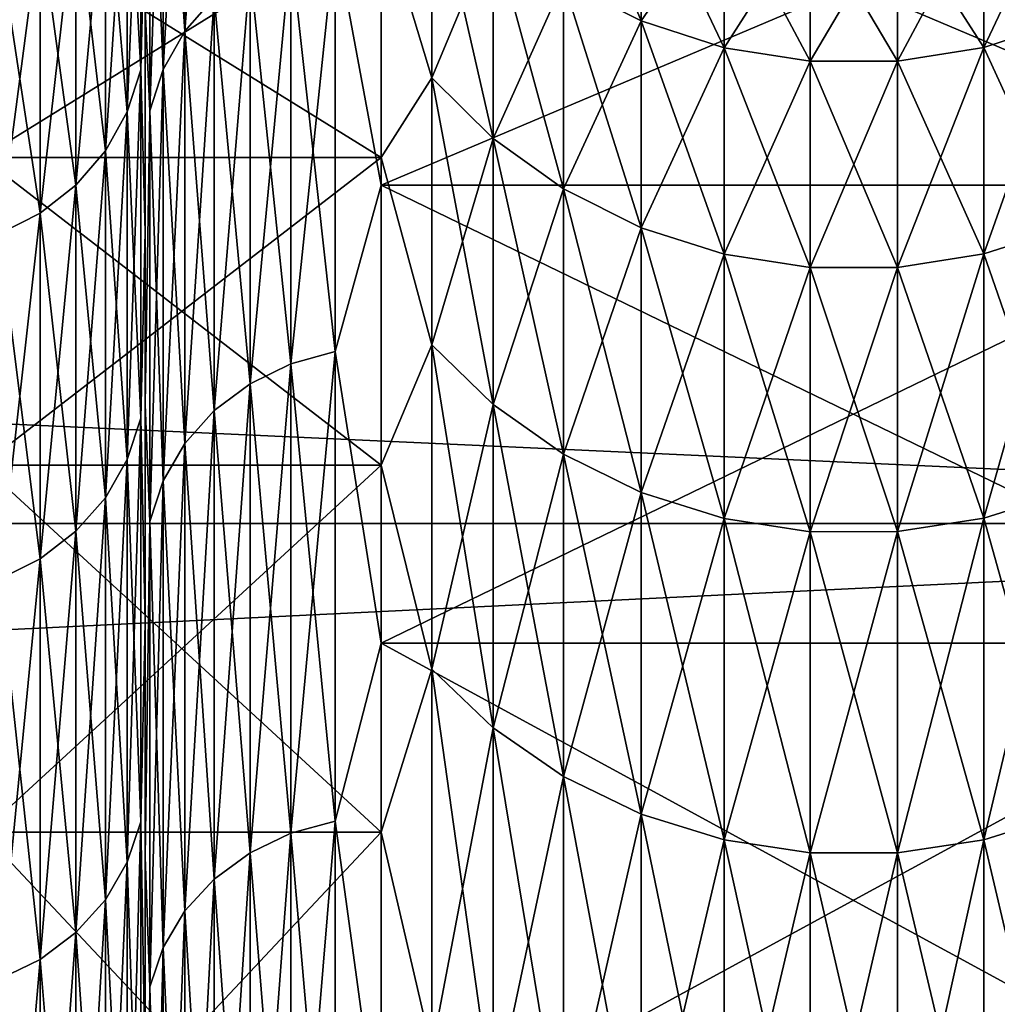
# Model space of a CAD drawing. Header units: metres. Extents: x -17 to 65, y -30 to 30.
# Tile 399 of 413: x 62.2 to 63.5, y 22.4 to 23.7. Entities that reach past the tile are written whole.
import ezdxf

# ---------------------------------------------------------------- set-up
doc = ezdxf.new("R2010")
doc.units = ezdxf.units.M
doc.layers.add('solid_508461', color=7, linetype='CONTINUOUS')

msp = doc.modelspace()

# ---------------------------------------------------------------- linework, layer by layer
at = {"layer": 'solid_508461'}
for points in [[(62.487743, 24.157906, -7.556009), (62.450428, 24.11445, -7.542417), (62.450428, 23.662338, -8.859375)], [(62.487743, 23.704979, -8.87534), (62.487743, 24.157906, -7.556009), (62.450428, 23.662338, -8.859375)], [(62.450428, 24.11445, 7.542417), (62.450428, 23.662338, 8.859375), (62.422722, 24.064877, 7.526912)], [(62.450428, 24.11445, -7.542417), (62.422722, 24.064877, -7.526912), (62.422722, 23.613693, -8.841162)], [(62.450428, 23.662338, -8.859375), (62.450428, 24.11445, -7.542417), (62.422722, 23.613693, -8.841162)], [(62.487743, 23.704979, 8.87534), (62.450428, 23.662338, 8.859375), (62.450428, 24.11445, 7.542417)], [(62.422722, 24.064877, 7.526912), (62.422722, 23.613693, 8.841162), (62.405697, 24.011093, 7.510089)], [(62.422722, 24.064877, -7.526912), (62.405697, 24.011093, -7.510089), (62.405697, 23.560919, -8.821403)], [(62.422722, 23.613693, -8.841162), (62.422722, 24.064877, -7.526912), (62.405697, 23.560919, -8.821403)], [(62.450428, 23.662338, 8.859375), (62.422722, 23.613693, 8.841162), (62.422722, 24.064877, 7.526912)], [(62.405697, 24.011093, 7.510089), (62.405697, 23.560919, 8.821403), (62.400002, 23.690485, 8.292824)], [(62.405697, 23.560919, -8.821403), (62.405697, 24.011093, -7.510089), (62.400002, 23.690485, -8.292824)], [(62.422722, 23.613693, 8.841162), (62.405697, 23.560919, 8.821403), (62.405697, 24.011093, 7.510089)], [(44, 23.995178, 18.006428), (44, 23.036413, 19.217794), (65, 23.995136, 18.006485)], [(44, 23.995178, -18.006428), (65, 23.995136, -18.006485), (65, 23.036469, -19.217722)], [(44, 23.036413, -19.217794), (44, 23.995178, -18.006428), (65, 23.036469, -19.217722)], [(44, 23.036413, 19.217794), (65, 23.036469, 19.217722), (65, 23.995136, 18.006485)], [(62.394234, 23.98439, 6.073672), (62.394234, 23.613386, 7.385696), (62.37714, 23.929781, 6.059844)], [(62.394234, 23.98439, -6.073672), (62.37714, 23.929781, -6.059844), (62.37714, 23.559622, -7.36888)], [(62.394234, 23.613386, -7.385696), (62.394234, 23.98439, -6.073672), (62.37714, 23.559622, -7.36888)], [(62.394234, 23.613386, -7.385696), (62.400002, 23.83007, -6.867873), (62.394234, 23.98439, -6.073672)], [(62.394234, 23.98439, 6.073672), (62.400002, 23.83007, 6.867873), (62.394234, 23.613386, 7.385696)], [(62.641472, 23.781986, -8.904173), (62.700001, 23.466539, -9.72016), (62.700001, 23.974636, -8.389089)], [(62.641472, 23.781986, 8.904173), (62.700001, 23.974636, 8.389089), (62.700001, 23.466539, 9.72016)], [(62.700001, 23.974636, 8.389089), (63.900002, 23.974636, 8.389089), (63.900002, 23.466539, 9.72016)], [(62.700001, 23.466539, 9.72016), (62.700001, 23.974636, 8.389089), (63.900002, 23.466539, 9.72016)], [(62.700001, 23.466539, -9.72016), (63.900002, 23.466539, -9.72016), (63.900002, 23.974636, -8.389089)], [(62.700001, 23.974636, -8.389089), (62.700001, 23.466539, -9.72016), (63.900002, 23.974636, -8.389089)], [(62.37714, 23.929781, 6.059844), (62.37714, 23.559622, 7.36888), (62.349377, 23.879461, 6.047101)], [(62.37714, 23.929781, -6.059844), (62.349377, 23.879461, -6.047101), (62.349377, 23.510078, -7.353384)], [(62.37714, 23.559622, -7.36888), (62.37714, 23.929781, -6.059844), (62.349377, 23.510078, -7.353384)], [(62.394234, 23.613386, 7.385696), (62.37714, 23.559622, 7.36888), (62.37714, 23.929781, 6.059844)], [(63.03027, 23.675306, -4.022596), (62.931656, 23.725288, -4.031088), (62.931656, 23.913988, -2.694459)], [(63.03027, 23.863609, -2.688783), (63.03027, 23.675306, -4.022596), (62.931656, 23.913988, -2.694459)], [(62.349377, 23.879461, 6.047101), (62.349377, 23.510078, 7.353384), (62.312008, 23.835365, 6.035934)], [(62.349377, 23.879461, -6.047101), (62.312008, 23.835365, -6.035934), (62.312008, 23.466665, -7.339806)], [(62.349377, 23.510078, -7.353384), (62.349377, 23.879461, -6.047101), (62.312008, 23.466665, -7.339806)], [(62.37714, 23.559622, 7.36888), (62.349377, 23.510078, 7.353384), (62.349377, 23.879461, 6.047101)], [(62.764393, 23.602871, 5.387201), (62.764393, 23.867802, 4.055303), (62.700001, 23.816002, 4.825772)], [(62.764393, 23.867802, -4.055303), (62.764393, 23.602871, -5.387201), (62.700001, 23.816002, -4.825772)], [(62.842281, 23.525927, -5.369639), (62.764393, 23.602871, -5.387201), (62.764393, 23.867802, -4.055303)], [(62.842281, 23.789993, -4.042083), (62.842281, 23.525927, -5.369639), (62.764393, 23.867802, -4.055303)], [(62.842281, 23.789993, 4.042083), (62.764393, 23.867802, 4.055303), (62.764393, 23.602871, 5.387201)], [(63.03027, 23.675306, 4.022596), (63.03027, 23.863609, 2.688783), (62.931656, 23.725288, 4.031088)], [(63.135658, 23.641306, -4.016819), (63.03027, 23.675306, -4.022596), (63.03027, 23.863609, -2.688783)], [(63.135658, 23.829338, -2.684922), (63.135658, 23.641306, -4.016819), (63.03027, 23.863609, -2.688783)], [(63.135658, 23.829338, 2.684922), (63.03027, 23.863609, 2.688783), (63.03027, 23.675306, 4.022596)], [(63.570854, 23.864079, -2.688836), (63.570854, 23.675772, -4.022676), (63.46553, 23.829624, -2.684954)], [(63.570854, 23.864079, 2.688836), (63.46553, 23.829624, 2.684954), (63.46553, 23.64159, 4.016868)], [(63.570854, 23.675772, 4.022676), (63.570854, 23.864079, 2.688836), (63.46553, 23.64159, 4.016868)], [(62.312008, 23.835365, 6.035934), (62.312008, 23.466665, 7.339806), (62.266476, 23.799192, 6.026774)], [(62.312008, 23.835365, -6.035934), (62.266476, 23.799192, -6.026774), (62.266476, 23.431051, -7.328667)], [(62.312008, 23.466665, -7.339806), (62.312008, 23.835365, -6.035934), (62.266476, 23.431051, -7.328667)], [(62.349377, 23.510078, 7.353384), (62.312008, 23.466665, 7.339806), (62.312008, 23.835365, 6.035934)], [(62.394234, 23.613386, -7.385696), (62.400002, 23.40732, -8.193731), (62.400002, 23.83007, -6.867873)], [(62.394234, 23.613386, 7.385696), (62.400002, 23.83007, 6.867873), (62.400002, 23.40732, 8.193731)], [(62.400002, 23.40732, 8.193731), (62.400002, 23.83007, 6.867873), (62.400002, 23.690485, 8.292824)], [(62.400002, 23.83007, -6.867873), (62.400002, 23.40732, -8.193731), (62.400002, 23.690485, -8.292824)], [(63.135658, 23.641306, 4.016819), (63.135658, 23.829338, 2.684922), (63.03027, 23.675306, 4.022596)], [(63.245167, 23.624138, -4.013902), (63.135658, 23.641306, -4.016819), (63.135658, 23.829338, -2.684922)], [(63.245167, 23.812035, -2.682972), (63.245167, 23.624138, -4.013902), (63.135658, 23.829338, -2.684922)], [(63.245167, 23.812035, 2.682972), (63.135658, 23.829338, 2.684922), (63.135658, 23.641306, 4.016819)], [(63.46553, 23.829624, -2.684954), (63.46553, 23.64159, -4.016868), (63.356049, 23.81213, -2.682983)], [(63.46553, 23.829624, 2.684954), (63.356049, 23.81213, 2.682983), (63.356049, 23.624233, 4.013918)], [(63.46553, 23.64159, 4.016868), (63.46553, 23.829624, 2.684954), (63.356049, 23.624233, 4.013918)], [(63.570854, 23.675772, -4.022676), (63.46553, 23.64159, -4.016868), (63.46553, 23.829624, -2.684954)], [(62.700001, 23.501709, -6.17735), (62.192822, 23.501709, -6.17735), (62.192822, 23.816002, -4.825772)], [(62.700001, 23.501709, -6.17735), (62.192822, 23.816002, -4.825772), (62.700001, 23.816002, -4.825772)], [(62.700001, 23.816002, 4.825772), (62.192822, 23.816002, 4.825772), (62.192822, 23.501709, 6.17735)], [(62.700001, 23.816002, 4.825772), (62.192822, 23.501709, 6.17735), (62.700001, 23.501709, 6.17735)], [(62.764393, 23.602871, 5.387201), (62.700001, 23.816002, 4.825772), (62.700001, 23.501709, 6.17735)], [(62.764393, 23.602871, -5.387201), (62.700001, 23.501709, -6.17735), (62.700001, 23.816002, -4.825772)], [(63.245167, 23.624138, 4.013902), (63.245167, 23.812035, 2.682972), (63.135658, 23.641306, 4.016819)], [(63.356049, 23.81213, -2.682983), (63.356049, 23.624233, -4.013918), (63.245167, 23.812035, -2.682972)], [(63.356049, 23.81213, 2.682983), (63.245167, 23.812035, 2.682972), (63.245167, 23.624138, 4.013902)], [(63.356049, 23.624233, 4.013918), (63.356049, 23.81213, 2.682983), (63.245167, 23.624138, 4.013902)], [(63.356049, 23.624233, -4.013918), (63.245167, 23.624138, -4.013902), (63.245167, 23.812035, -2.682972)], [(63.46553, 23.64159, -4.016868), (63.356049, 23.624233, -4.013918), (63.356049, 23.81213, -2.682983)], [(62.266476, 23.799192, 6.026774), (62.266476, 23.431051, 7.328667), (62.214535, 23.772335, 6.019973)], [(62.266476, 23.799192, -6.026774), (62.214535, 23.772335, -6.019973), (62.214535, 23.40461, -7.320396)], [(62.266476, 23.431051, -7.328667), (62.266476, 23.799192, -6.026774), (62.214535, 23.40461, -7.320396)], [(62.312008, 23.466665, 7.339806), (62.266476, 23.431051, 7.328667), (62.266476, 23.799192, 6.026774)], [(62.842281, 23.525927, 5.369639), (62.842281, 23.789993, 4.042083), (62.764393, 23.602871, 5.387201)], [(62.931656, 23.461939, -5.355034), (62.842281, 23.525927, -5.369639), (62.842281, 23.789993, -4.042083)], [(62.931656, 23.725288, -4.031088), (62.931656, 23.461939, -5.355034), (62.842281, 23.789993, -4.042083)], [(62.931656, 23.725288, 4.031088), (62.842281, 23.789993, 4.042083), (62.842281, 23.525927, 5.369639)], [(62.641472, 23.781986, 8.904173), (62.641472, 23.255363, 10.200748), (62.58514, 23.765978, 8.898179)], [(62.641472, 23.781986, -8.904173), (62.58514, 23.765978, -8.898179), (62.58514, 23.23971, -10.193882)], [(62.641472, 23.255363, -10.200748), (62.641472, 23.781986, -8.904173), (62.58514, 23.23971, -10.193882)], [(62.641472, 23.255363, -10.200748), (62.700001, 23.466539, -9.72016), (62.641472, 23.781986, -8.904173)], [(62.641472, 23.781986, 8.904173), (62.700001, 23.466539, 9.72016), (62.641472, 23.255363, 10.200748)], [(62.266476, 23.431051, 7.328667), (62.214535, 23.40461, 7.320396), (62.214535, 23.772335, 6.019973)], [(62.58514, 23.765978, 8.898179), (62.58514, 23.23971, 10.193882), (62.53323, 23.739975, 8.888443)], [(62.58514, 23.765978, -8.898179), (62.53323, 23.739975, -8.888443), (62.53323, 23.214281, -10.182728)], [(62.58514, 23.23971, -10.193882), (62.58514, 23.765978, -8.898179), (62.53323, 23.214281, -10.182728)], [(62.641472, 23.255363, 10.200748), (62.58514, 23.23971, 10.193882), (62.58514, 23.765978, 8.898179)], [(62.53323, 23.739975, 8.888443), (62.53323, 23.214281, 10.182728), (62.487743, 23.704979, 8.87534)], [(62.53323, 23.739975, -8.888443), (62.487743, 23.704979, -8.87534), (62.487743, 23.180061, -10.167717)], [(62.53323, 23.214281, -10.182728), (62.53323, 23.739975, -8.888443), (62.487743, 23.180061, -10.167717)], [(62.58514, 23.23971, 10.193882), (62.53323, 23.214281, 10.182728), (62.53323, 23.739975, 8.888443)], [(62.931656, 23.461939, 5.355034), (62.931656, 23.725288, 4.031088), (62.842281, 23.525927, 5.369639)], [(63.03027, 23.412512, -5.343753), (62.931656, 23.461939, -5.355034), (62.931656, 23.725288, -4.031088)], [(63.03027, 23.675306, -4.022596), (63.03027, 23.412512, -5.343753), (62.931656, 23.725288, -4.031088)], [(63.03027, 23.675306, 4.022596), (62.931656, 23.725288, 4.031088), (62.931656, 23.461939, 5.355034)], [(62.487743, 23.704979, 8.87534), (62.487743, 23.180061, 10.167717), (62.450428, 23.662338, 8.859375)], [(62.487743, 23.704979, -8.87534), (62.450428, 23.662338, -8.859375), (62.450428, 23.138365, -10.149427)], [(62.487743, 23.180061, -10.167717), (62.487743, 23.704979, -8.87534), (62.450428, 23.138365, -10.149427)], [(62.53323, 23.214281, 10.182728), (62.487743, 23.180061, 10.167717), (62.487743, 23.704979, 8.87534)], [(60.785549, 23.676394, 0.658398), (60.796391, 23.694099, 0.329241), (63.25, 21.230944, 0.351431)], [(60.796391, 23.694099, -0.329246), (60.785549, 23.676394, -0.658404), (63.25, 21.230944, -0.351431)], [(60.796391, 23.694099, 0.329241), (60.799999, 23.699999, -0.000003), (63.25, 21.245224, 0.176121)], [(60.799999, 23.699999, -0.000003), (60.796391, 23.694099, -0.329246), (63.25, 21.25)], [(60.796391, 23.694099, 0.329241), (63.25, 21.245224, 0.176121), (63.25, 21.230944, 0.351431)], [(60.796391, 23.694099, -0.329246), (63.25, 21.245224, -0.176121), (63.25, 21.25)], [(60.796391, 23.694099, -0.329246), (63.25, 21.230944, -0.351431), (63.25, 21.245224, -0.176121)], [(60.799999, 23.699999, -0.000003), (63.25, 21.25), (63.25, 21.245224, 0.176121)], [(62.400002, 23.40732, 8.193731), (62.400002, 23.690485, 8.292824), (62.400002, 23.188036, 9.608583)], [(62.405697, 23.560919, 8.821403), (62.400002, 23.188036, 9.608583), (62.400002, 23.690485, 8.292824)], [(62.400002, 23.40732, -8.193731), (62.400002, 23.188036, -9.608583), (62.400002, 23.690485, -8.292824)], [(62.405697, 23.560919, -8.821403), (62.400002, 23.690485, -8.292824), (62.400002, 23.188036, -9.608583)], [(60.767433, 23.646793, 0.987955), (60.785549, 23.676394, 0.658398), (63.25, 21.207212, 0.525629)], [(60.785549, 23.676394, -0.658404), (60.767433, 23.646793, -0.98796), (63.25, 21.207212, -0.525629)], [(60.785549, 23.676394, 0.658398), (63.25, 21.230944, 0.351431), (63.25, 21.207212, 0.525629)], [(60.785549, 23.676394, -0.658404), (63.25, 21.207212, -0.525629), (63.25, 21.230944, -0.351431)], [(63.03027, 23.412512, 5.343753), (63.03027, 23.675306, 4.022596), (62.931656, 23.461939, 5.355034)], [(63.135658, 23.378889, -5.336079), (63.03027, 23.412512, -5.343753), (63.03027, 23.675306, -4.022596)], [(63.135658, 23.641306, -4.016819), (63.135658, 23.378889, -5.336079), (63.03027, 23.675306, -4.022596)], [(63.135658, 23.641306, 4.016819), (63.03027, 23.675306, 4.022596), (63.03027, 23.412512, 5.343753)], [(63.570854, 23.675772, -4.022676), (63.570854, 23.412971, -5.343858), (63.46553, 23.64159, -4.016868)], [(63.570854, 23.675772, 4.022676), (63.46553, 23.64159, 4.016868), (63.46553, 23.379169, 5.336143)], [(63.570854, 23.412971, 5.343858), (63.570854, 23.675772, 4.022676), (63.46553, 23.379169, 5.336143)], [(62.450428, 23.662338, 8.859375), (62.450428, 23.138365, 10.149427), (62.422722, 23.613693, 8.841162)], [(62.450428, 23.662338, -8.859375), (62.422722, 23.613693, -8.841162), (62.422722, 23.090797, -10.128563)], [(62.450428, 23.138365, -10.149427), (62.450428, 23.662338, -8.859375), (62.422722, 23.090797, -10.128563)], [(62.487743, 23.180061, 10.167717), (62.450428, 23.138365, 10.149427), (62.450428, 23.662338, 8.859375)], [(60.741951, 23.60519, 1.317948), (60.767433, 23.646793, 0.987955), (63.25, 21.174034, 0.698572)], [(60.767433, 23.646793, -0.98796), (60.741951, 23.605188, -1.317952), (63.25, 21.174034, -0.698572)], [(60.767433, 23.646793, 0.987955), (63.25, 21.207212, 0.525629), (63.25, 21.174034, 0.698572)], [(60.767433, 23.646793, -0.98796), (63.25, 21.174034, -0.698572), (63.25, 21.207212, -0.525629)], [(63.135658, 23.378889, 5.336079), (63.135658, 23.641306, 4.016819), (63.03027, 23.412512, 5.343753)], [(63.245167, 23.361912, -5.332204), (63.135658, 23.378889, -5.336079), (63.135658, 23.641306, -4.016819)], [(63.245167, 23.624138, -4.013902), (63.245167, 23.361912, -5.332204), (63.135658, 23.641306, -4.016819)], [(63.245167, 23.624138, 4.013902), (63.135658, 23.641306, 4.016819), (63.135658, 23.378889, 5.336079)], [(63.46553, 23.64159, -4.016868), (63.46553, 23.379169, -5.336143), (63.356049, 23.624233, -4.013918)], [(63.46553, 23.64159, 4.016868), (63.356049, 23.624233, 4.013918), (63.356049, 23.362005, 5.332225)], [(63.46553, 23.379169, 5.336143), (63.46553, 23.64159, 4.016868), (63.356049, 23.362005, 5.332225)], [(63.570854, 23.412971, -5.343858), (63.46553, 23.379169, -5.336143), (63.46553, 23.64159, -4.016868)], [(63.245167, 23.361912, 5.332204), (63.245167, 23.624138, 4.013902), (63.135658, 23.378889, 5.336079)], [(63.356049, 23.624233, -4.013918), (63.356049, 23.362005, -5.332225), (63.245167, 23.624138, -4.013902)], [(63.356049, 23.624233, 4.013918), (63.245167, 23.624138, 4.013902), (63.245167, 23.361912, 5.332204)], [(63.356049, 23.362005, 5.332225), (63.356049, 23.624233, 4.013918), (63.245167, 23.361912, 5.332204)], [(63.356049, 23.362005, -5.332225), (63.245167, 23.361912, -5.332204), (63.245167, 23.624138, -4.013902)], [(63.46553, 23.379169, -5.336143), (63.356049, 23.362005, -5.332225), (63.356049, 23.624233, -4.013918)], [(60.709026, 23.551418, 1.648377), (60.741951, 23.60519, 1.317948), (63.25, 21.131508, 0.869576)], [(60.741951, 23.605188, -1.317952), (60.709026, 23.551418, -1.648381), (63.25, 21.131508, -0.869576)], [(60.741951, 23.60519, 1.317948), (63.25, 21.174034, 0.698572), (63.25, 21.131508, 0.869576)], [(60.741951, 23.605188, -1.317952), (63.25, 21.131508, -0.869576), (63.25, 21.174034, -0.698572)], [(62.394234, 23.613386, 7.385696), (62.394234, 23.170668, 8.675289), (62.37714, 23.559622, 7.36888)], [(62.394234, 23.613386, -7.385696), (62.37714, 23.559622, -7.36888), (62.37714, 23.117912, -8.655538)], [(62.394234, 23.170668, -8.675289), (62.394234, 23.613386, -7.385696), (62.37714, 23.117912, -8.655538)], [(62.394234, 23.170668, -8.675289), (62.400002, 23.40732, -8.193731), (62.394234, 23.613386, -7.385696)], [(62.394234, 23.613386, 7.385696), (62.400002, 23.40732, 8.193731), (62.394234, 23.170668, 8.675289)], [(62.422722, 23.613693, 8.841162), (62.422722, 23.090797, 10.128563), (62.405697, 23.560919, 8.821403)], [(62.422722, 23.613693, -8.841162), (62.405697, 23.560919, -8.821403), (62.405697, 23.03919, -10.105926)], [(62.422722, 23.090797, -10.128563), (62.422722, 23.613693, -8.841162), (62.405697, 23.03919, -10.105926)], [(62.450428, 23.138365, 10.149427), (62.422722, 23.090797, 10.128563), (62.422722, 23.613693, 8.841162)], [(62.764393, 23.263676, 6.70215), (62.764393, 23.602871, 5.387201), (62.700001, 23.501709, 6.17735)], [(62.764393, 23.602871, -5.387201), (62.764393, 23.263676, -6.70215), (62.700001, 23.501709, -6.17735)], [(62.842281, 23.187838, -6.680301), (62.764393, 23.263676, -6.70215), (62.764393, 23.602871, -5.387201)], [(62.842281, 23.525927, -5.369639), (62.842281, 23.187838, -6.680301), (62.764393, 23.602871, -5.387201)], [(62.842281, 23.525927, 5.369639), (62.764393, 23.602871, 5.387201), (62.764393, 23.263676, 6.70215)], [(62.37714, 23.559622, 7.36888), (62.37714, 23.117912, 8.655538), (62.349377, 23.510078, 7.353384)], [(62.37714, 23.559622, -7.36888), (62.349377, 23.510078, -7.353384), (62.349377, 23.069298, -8.637336)], [(62.37714, 23.117912, -8.655538), (62.37714, 23.559622, -7.36888), (62.349377, 23.069298, -8.637336)], [(62.394234, 23.170668, 8.675289), (62.37714, 23.117912, 8.655538), (62.37714, 23.559622, 7.36888)], [(62.405697, 23.560919, 8.821403), (62.405697, 23.03919, 10.105926), (62.400002, 23.188036, 9.608583)], [(62.405697, 23.03919, -10.105926), (62.405697, 23.560919, -8.821403), (62.400002, 23.188036, -9.608583)], [(62.422722, 23.090797, 10.128563), (62.405697, 23.03919, 10.105926), (62.405697, 23.560919, 8.821403)], [(60.668571, 23.48531, 1.979127), (60.709026, 23.551418, 1.648377), (63.25, 21.079836, 1.037841)], [(60.709026, 23.551418, -1.648381), (60.668571, 23.48531, -1.97913), (63.25, 21.079836, -1.037841)], [(60.709026, 23.551418, 1.648377), (63.25, 21.131508, 0.869576), (63.25, 21.079836, 1.037841)], [(60.709026, 23.551418, -1.648381), (63.25, 21.079836, -1.037841), (63.25, 21.131508, -0.869576)], [(62.842281, 23.187838, 6.680301), (62.842281, 23.525927, 5.369639), (62.764393, 23.263676, 6.70215)], [(62.931656, 23.124769, -6.662131), (62.842281, 23.187838, -6.680301), (62.842281, 23.525927, -5.369639)], [(62.931656, 23.461939, -5.355034), (62.931656, 23.124769, -6.662131), (62.842281, 23.525927, -5.369639)], [(62.931656, 23.461939, 5.355034), (62.842281, 23.525927, 5.369639), (62.842281, 23.187838, 6.680301)], [(62.349377, 23.510078, 7.353384), (62.349377, 23.069298, 8.637336), (62.312008, 23.466665, 7.339806)], [(62.349377, 23.510078, -7.353384), (62.312008, 23.466665, -7.339806), (62.312008, 23.026697, -8.621387)], [(62.349377, 23.069298, -8.637336), (62.349377, 23.510078, -7.353384), (62.312008, 23.026697, -8.621387)], [(62.37714, 23.117912, 8.655538), (62.349377, 23.069298, 8.637336), (62.349377, 23.510078, 7.353384)], [(62.700001, 23.110624, -7.509261), (62.192822, 23.110624, -7.509261), (62.192822, 23.501709, -6.17735)], [(62.700001, 23.110624, -7.509261), (62.192822, 23.501709, -6.17735), (62.700001, 23.501709, -6.17735)], [(62.700001, 23.501709, 6.17735), (62.192822, 23.501709, 6.17735), (62.192822, 23.110624, 7.509261)], [(62.700001, 23.501709, 6.17735), (62.192822, 23.110624, 7.509261), (62.700001, 23.110624, 7.509261)], [(62.764393, 23.263676, 6.70215), (62.700001, 23.501709, 6.17735), (62.700001, 23.110624, 7.509261)], [(62.764393, 23.263676, -6.70215), (62.700001, 23.110624, -7.509261), (62.700001, 23.501709, -6.17735)], [(60.620342, 23.406551, 2.310751), (60.668571, 23.48531, 1.979127), (63.25, 21.019207, 1.202867)], [(60.668571, 23.48531, -1.97913), (60.620342, 23.406551, -2.310752), (63.25, 21.019207, -1.202867)], [(60.668571, 23.48531, 1.979127), (63.25, 21.079836, 1.037841), (63.25, 21.019207, 1.202867)], [(60.668571, 23.48531, -1.97913), (63.25, 21.019207, -1.202867), (63.25, 21.079836, -1.037841)], [(62.312008, 23.466665, 7.339806), (62.312008, 23.026697, 8.621387), (62.266476, 23.431051, 7.328667)], [(62.312008, 23.466665, -7.339806), (62.266476, 23.431051, -7.328667), (62.266476, 22.991753, -8.608302)], [(62.312008, 23.026697, -8.621387), (62.312008, 23.466665, -7.339806), (62.266476, 22.991753, -8.608302)], [(62.349377, 23.069298, 8.637336), (62.312008, 23.026697, 8.621387), (62.312008, 23.466665, 7.339806)], [(62.641472, 23.255363, -10.200748), (62.700001, 22.884609, -11.020647), (62.700001, 23.466539, -9.72016)], [(62.641472, 23.255363, 10.200748), (62.700001, 23.466539, 9.72016), (62.700001, 22.884609, 11.020647)], [(62.700001, 23.466539, 9.72016), (63.900002, 23.466539, 9.72016), (63.900002, 22.884609, 11.020647)], [(62.700001, 22.884609, 11.020647), (62.700001, 23.466539, 9.72016), (63.900002, 22.884609, 11.020647)], [(62.700001, 22.884609, -11.020647), (63.900002, 22.884609, -11.020647), (63.900002, 23.466539, -9.72016)], [(62.700001, 23.466539, -9.72016), (62.700001, 22.884609, -11.020647), (63.900002, 23.466539, -9.72016)], [(62.931656, 23.124769, 6.662131), (62.931656, 23.461939, 5.355034), (62.842281, 23.187838, 6.680301)], [(63.03027, 23.076054, -6.648097), (62.931656, 23.124769, -6.662131), (62.931656, 23.461939, -5.355034)], [(63.03027, 23.412512, -5.343753), (63.03027, 23.076054, -6.648097), (62.931656, 23.461939, -5.355034)], [(63.03027, 23.412512, 5.343753), (62.931656, 23.461939, 5.355034), (62.931656, 23.124769, 6.662131)], [(62.266476, 23.431051, 7.328667), (62.266476, 22.991753, 8.608302), (62.214535, 23.40461, 7.320396)], [(62.266476, 23.431051, -7.328667), (62.214535, 23.40461, -7.320396), (62.214535, 22.965807, -8.598588)], [(62.266476, 22.991753, -8.608302), (62.266476, 23.431051, -7.328667), (62.214535, 22.965807, -8.598588)], [(62.312008, 23.026697, 8.621387), (62.266476, 22.991753, 8.608302), (62.266476, 23.431051, 7.328667)], [(60.564186, 23.314899, 2.643054), (60.620342, 23.406551, 2.310751), (63.25, 20.949678, 1.364513)], [(60.620342, 23.406551, -2.310752), (60.564186, 23.314899, -2.643054), (63.25, 20.949678, -1.364513)], [(60.620342, 23.406551, 2.310751), (63.25, 21.019207, 1.202867), (63.25, 20.949678, 1.364513)], [(60.620342, 23.406551, -2.310752), (63.25, 20.949678, -1.364513), (63.25, 21.019207, -1.202867)], [(62.266476, 22.991753, 8.608302), (62.214535, 22.965807, 8.598588), (62.214535, 23.40461, 7.320396)], [(62.394234, 23.170668, -8.675289), (62.400002, 22.910868, -9.493792), (62.400002, 23.40732, -8.193731)], [(62.394234, 23.170668, 8.675289), (62.400002, 23.40732, 8.193731), (62.400002, 22.910868, 9.493792)], [(62.400002, 22.910868, 9.493792), (62.400002, 23.40732, 8.193731), (62.400002, 23.188036, 9.608583)], [(62.400002, 23.40732, -8.193731), (62.400002, 22.910868, -9.493792), (62.400002, 23.188036, -9.608583)], [(63.03027, 23.076054, 6.648097), (63.03027, 23.412512, 5.343753), (62.931656, 23.124769, 6.662131)], [(63.135658, 23.042913, -6.638549), (63.03027, 23.076054, -6.648097), (63.03027, 23.412512, -5.343753)], [(63.135658, 23.378889, -5.336079), (63.135658, 23.042913, -6.638549), (63.03027, 23.412512, -5.343753)], [(63.135658, 23.378889, 5.336079), (63.03027, 23.412512, 5.343753), (63.03027, 23.076054, 6.648097)], [(63.570854, 23.412971, -5.343858), (63.570854, 23.076506, -6.648227), (63.46553, 23.379169, -5.336143)], [(63.570854, 23.412971, 5.343858), (63.46553, 23.379169, 5.336143), (63.46553, 23.04319, 6.638628)], [(63.570854, 23.076506, 6.648227), (63.570854, 23.412971, 5.343858), (63.46553, 23.04319, 6.638628)], [(63.135658, 23.042913, 6.638549), (63.135658, 23.378889, 5.336079), (63.03027, 23.076054, 6.648097)], [(63.245167, 23.02618, -6.633728), (63.135658, 23.042913, -6.638549), (63.135658, 23.378889, -5.336079)], [(63.245167, 23.361912, -5.332204), (63.245167, 23.02618, -6.633728), (63.135658, 23.378889, -5.336079)], [(63.245167, 23.361912, 5.332204), (63.135658, 23.378889, 5.336079), (63.135658, 23.042913, 6.638549)], [(63.46553, 23.379169, -5.336143), (63.46553, 23.04319, -6.638628), (63.356049, 23.362005, -5.332225)], [(63.46553, 23.379169, 5.336143), (63.356049, 23.362005, 5.332225), (63.356049, 23.026272, 6.633755)], [(63.46553, 23.04319, 6.638628), (63.46553, 23.379169, 5.336143), (63.356049, 23.026272, 6.633755)], [(63.570854, 23.076506, -6.648227), (63.46553, 23.04319, -6.638628), (63.46553, 23.379169, -5.336143)], [(63.245167, 23.02618, 6.633728), (63.245167, 23.361912, 5.332204), (63.135658, 23.042913, 6.638549)], [(63.356049, 23.362005, -5.332225), (63.356049, 23.026272, -6.633755), (63.245167, 23.361912, -5.332204)], [(63.356049, 23.362005, 5.332225), (63.245167, 23.361912, 5.332204), (63.245167, 23.02618, 6.633728)], [(63.356049, 23.026272, 6.633755), (63.356049, 23.362005, 5.332225), (63.245167, 23.02618, 6.633728)], [(63.356049, 23.026272, -6.633755), (63.245167, 23.02618, -6.633728), (63.245167, 23.361912, -5.332204)], [(63.46553, 23.04319, -6.638628), (63.356049, 23.026272, -6.633755), (63.356049, 23.362005, -5.332225)], [(60.564186, 23.314899, 2.643054), (63.25, 20.871407, 1.522343), (60.5, 23.209999, 2.975886)], [(60.564186, 23.314899, -2.643054), (60.5, 23.209999, -2.975886), (63.25, 20.871407, -1.522343)], [(60.564186, 23.314899, 2.643054), (63.25, 20.949678, 1.364513), (63.25, 20.871407, 1.522343)], [(60.564186, 23.314899, -2.643054), (63.25, 20.871407, -1.522343), (63.25, 20.949678, -1.364513)], [(62.641472, 23.255363, 10.200748), (62.641472, 22.658113, 11.466345), (62.58514, 23.23971, 10.193882)], [(62.641472, 23.255363, -10.200748), (62.58514, 23.23971, -10.193882), (62.58514, 22.642862, -11.458626)], [(62.641472, 22.658113, -11.466345), (62.641472, 23.255363, -10.200748), (62.58514, 22.642862, -11.458626)], [(62.641472, 22.658113, -11.466345), (62.700001, 22.884609, -11.020647), (62.641472, 23.255363, -10.200748)], [(62.641472, 23.255363, 10.200748), (62.700001, 22.884609, 11.020647), (62.641472, 22.658113, 11.466345)], [(62.764393, 22.851286, 7.996011), (62.764393, 23.263676, 6.70215), (62.700001, 23.110624, 7.509261)], [(62.764393, 23.263676, -6.70215), (62.764393, 22.851286, -7.996011), (62.700001, 23.110624, -7.509261)], [(62.842281, 22.776793, -7.969944), (62.764393, 22.851286, -7.996011), (62.764393, 23.263676, -6.70215)], [(62.842281, 23.187838, -6.680301), (62.842281, 22.776793, -7.969944), (62.764393, 23.263676, -6.70215)], [(62.842281, 23.187838, 6.680301), (62.764393, 23.263676, 6.70215), (62.764393, 22.851286, 7.996011)], [(62.58514, 23.23971, 10.193882), (62.58514, 22.642862, 11.458626), (62.53323, 23.214281, 10.182728)], [(62.58514, 23.23971, -10.193882), (62.53323, 23.214281, -10.182728), (62.53323, 22.618088, -11.446089)], [(62.58514, 22.642862, -11.458626), (62.58514, 23.23971, -10.193882), (62.53323, 22.618088, -11.446089)], [(62.641472, 22.658113, 11.466345), (62.58514, 22.642862, 11.458626), (62.58514, 23.23971, 10.193882)], [(62.53323, 23.214281, 10.182728), (62.53323, 22.618088, 11.446089), (62.487743, 23.180061, 10.167717)], [(62.53323, 23.214281, -10.182728), (62.487743, 23.180061, -10.167717), (62.487743, 22.584745, -11.429215)], [(62.53323, 22.618088, -11.446089), (62.53323, 23.214281, -10.182728), (62.487743, 22.584745, -11.429215)], [(62.58514, 22.642862, 11.458626), (62.53323, 22.618088, 11.446089), (62.53323, 23.214281, 10.182728)], [(63.25, 20.689962, 1.823897), (60.5, 22.929493, 3.420531), (60.5, 23.209999, 2.975886)], [(63.25, 20.78471, 1.675675), (63.25, 20.689962, 1.823897), (60.5, 23.209999, 2.975886)], [(63.25, 20.871407, 1.522343), (63.25, 20.78471, 1.675675), (60.5, 23.209999, 2.975886)], [(60.5, 23.209999, -2.975886), (63.25, 20.78471, -1.675675), (63.25, 20.871407, -1.522343)], [(60.5, 23.209999, -2.975886), (60.5, 22.929493, -3.420531), (63.25, 20.78471, -1.675675)], [(62.400002, 22.910868, 9.493792), (62.400002, 23.188036, 9.608583), (62.400002, 22.612562, 10.894125)], [(62.405697, 23.03919, 10.105926), (62.400002, 22.612562, 10.894125), (62.400002, 23.188036, 9.608583)], [(62.400002, 22.910868, -9.493792), (62.400002, 22.612562, -10.894125), (62.400002, 23.188036, -9.608583)], [(62.405697, 23.03919, -10.105926), (62.400002, 23.188036, -9.608583), (62.400002, 22.612562, -10.894125)], [(62.487743, 23.180061, 10.167717), (62.487743, 22.584745, 11.429215), (62.450428, 23.138365, 10.149427)], [(62.487743, 23.180061, -10.167717), (62.450428, 23.138365, -10.149427), (62.450428, 22.544119, -11.408656)], [(62.487743, 22.584745, -11.429215), (62.487743, 23.180061, -10.167717), (62.450428, 22.544119, -11.408656)], [(62.53323, 22.618088, 11.446089), (62.487743, 22.584745, 11.429215), (62.487743, 23.180061, 10.167717)], [(62.842281, 22.776793, 7.969944), (62.842281, 23.187838, 6.680301), (62.764393, 22.851286, 7.996011)], [(62.931656, 22.714842, -7.948267), (62.842281, 22.776793, -7.969944), (62.842281, 23.187838, -6.680301)], [(62.931656, 23.124769, -6.662131), (62.931656, 22.714842, -7.948267), (62.842281, 23.187838, -6.680301)], [(62.931656, 23.124769, 6.662131), (62.842281, 23.187838, 6.680301), (62.842281, 22.776793, 7.969944)], [(62.394234, 23.170668, 8.675289), (62.394234, 22.657581, 9.938537), (62.37714, 23.117912, 8.655538)], [(62.394234, 23.170668, -8.675289), (62.37714, 23.117912, -8.655538), (62.37714, 22.605993, -9.915908)], [(62.394234, 22.657581, -9.938537), (62.394234, 23.170668, -8.675289), (62.37714, 22.605993, -9.915908)], [(62.394234, 22.657581, -9.938537), (62.400002, 22.910868, -9.493792), (62.394234, 23.170668, -8.675289)], [(62.394234, 23.170668, 8.675289), (62.400002, 22.910868, 9.493792), (62.394234, 22.657581, 9.938537)], [(62.450428, 23.138365, 10.149427), (62.450428, 22.544119, 11.408656), (62.422722, 23.090797, 10.128563)], [(62.450428, 23.138365, -10.149427), (62.422722, 23.090797, -10.128563), (62.422722, 22.497774, -11.385202)], [(62.450428, 22.544119, -11.408656), (62.450428, 23.138365, -10.149427), (62.422722, 22.497774, -11.385202)], [(62.487743, 22.584745, 11.429215), (62.450428, 22.544119, 11.408656), (62.450428, 23.138365, 10.149427)], [(62.37714, 23.117912, 8.655538), (62.37714, 22.605993, 9.915908), (62.349377, 23.069298, 8.637336)], [(62.37714, 23.117912, -8.655538), (62.349377, 23.069298, -8.637336), (62.349377, 22.558456, -9.895056)], [(62.37714, 22.605993, -9.915908), (62.37714, 23.117912, -8.655538), (62.349377, 22.558456, -9.895056)], [(62.394234, 22.657581, 9.938537), (62.37714, 22.605993, 9.915908), (62.37714, 23.117912, 8.655538)], [(62.931656, 22.714842, 7.948267), (62.931656, 23.124769, 6.662131), (62.842281, 22.776793, 7.969944)], [(63.03027, 22.666988, -7.931522), (62.931656, 22.714842, -7.948267), (62.931656, 23.124769, -6.662131)], [(63.03027, 23.076054, -6.648097), (63.03027, 22.666988, -7.931522), (62.931656, 23.124769, -6.662131)], [(63.03027, 23.076054, 6.648097), (62.931656, 23.124769, 6.662131), (62.931656, 22.714842, 7.948267)], [(62.700001, 22.644356, -8.816072), (62.192822, 22.644356, -8.816072), (62.192822, 23.110624, -7.509261)], [(62.700001, 22.644356, -8.816072), (62.192822, 23.110624, -7.509261), (62.700001, 23.110624, -7.509261)], [(62.700001, 23.110624, 7.509261), (62.192822, 23.110624, 7.509261), (62.192822, 22.644356, 8.816072)], [(62.700001, 23.110624, 7.509261), (62.192822, 22.644356, 8.816072), (62.700001, 22.644356, 8.816072)], [(62.764393, 22.851286, 7.996011), (62.700001, 23.110624, 7.509261), (62.700001, 22.644356, 8.816072)], [(62.764393, 22.851286, -7.996011), (62.700001, 22.644356, -8.816072), (62.700001, 23.110624, -7.509261)], [(62.422722, 23.090797, 10.128563), (62.422722, 22.497774, 11.385202), (62.405697, 23.03919, 10.105926)], [(62.422722, 23.090797, -10.128563), (62.405697, 23.03919, -10.105926), (62.405697, 22.447493, -11.359757)], [(62.422722, 22.497774, -11.385202), (62.422722, 23.090797, -10.128563), (62.405697, 22.447493, -11.359757)], [(62.450428, 22.544119, 11.408656), (62.422722, 22.497774, 11.385202), (62.422722, 23.090797, 10.128563)], [(63.570854, 23.076506, -6.648227), (63.570854, 22.667433, -7.931678), (63.46553, 23.04319, -6.638628)], [(63.570854, 23.076506, 6.648227), (63.46553, 23.04319, 6.638628), (63.46553, 22.634706, 7.920227)], [(63.570854, 22.667433, 7.931678), (63.570854, 23.076506, 6.648227), (63.46553, 22.634706, 7.920227)], [(62.349377, 23.069298, 8.637336), (62.349377, 22.558456, 9.895056), (62.312008, 23.026697, 8.621387)], [(62.349377, 23.069298, -8.637336), (62.312008, 23.026697, -8.621387), (62.312008, 22.5168, -9.876784)], [(62.349377, 22.558456, -9.895056), (62.349377, 23.069298, -8.637336), (62.312008, 22.5168, -9.876784)], [(62.37714, 22.605993, 9.915908), (62.349377, 22.558456, 9.895056), (62.349377, 23.069298, 8.637336)], [(63.03027, 22.666988, 7.931522), (63.03027, 23.076054, 6.648097), (62.931656, 22.714842, 7.948267)], [(63.135658, 22.634436, -7.920132), (63.03027, 22.666988, -7.931522), (63.03027, 23.076054, -6.648097)], [(63.135658, 23.042913, -6.638549), (63.135658, 22.634436, -7.920132), (63.03027, 23.076054, -6.648097)], [(63.135658, 23.042913, 6.638549), (63.03027, 23.076054, 6.648097), (63.03027, 22.666988, 7.931522)], [(62.405697, 23.03919, 10.105926), (62.405697, 22.447493, 11.359757), (62.400002, 22.612562, 10.894125)], [(62.405697, 22.447493, -11.359757), (62.405697, 23.03919, -10.105926), (62.400002, 22.612562, -10.894125)], [(62.422722, 22.497774, 11.385202), (62.405697, 22.447493, 11.359757), (62.405697, 23.03919, 10.105926)], [(63.135658, 22.634436, 7.920132), (63.135658, 23.042913, 6.638549), (63.03027, 22.666988, 7.931522)], [(63.245167, 22.617998, -7.91438), (63.135658, 22.634436, -7.920132), (63.135658, 23.042913, -6.638549)], [(63.245167, 23.02618, -6.633728), (63.245167, 22.617998, -7.91438), (63.135658, 23.042913, -6.638549)], [(63.245167, 23.02618, 6.633728), (63.135658, 23.042913, 6.638549), (63.135658, 22.634436, 7.920132)], [(63.46553, 23.04319, -6.638628), (63.46553, 22.634706, -7.920227), (63.356049, 23.026272, -6.633755)], [(63.46553, 23.04319, 6.638628), (63.356049, 23.026272, 6.633755), (63.356049, 22.61809, 7.914412)], [(63.46553, 22.634706, 7.920227), (63.46553, 23.04319, 6.638628), (63.356049, 22.61809, 7.914412)], [(63.570854, 22.667433, -7.931678), (63.46553, 22.634706, -7.920227), (63.46553, 23.04319, -6.638628)], [(44, 22.016562, 20.378201), (65, 22.016542, 20.378218), (65, 23.036469, 19.217722)], [(44, 23.036413, 19.217794), (44, 22.016562, 20.378201), (65, 23.036469, 19.217722)], [(44, 23.036413, -19.217794), (65, 23.036469, -19.217722), (65, 22.016542, -20.378218)], [(44, 22.016562, -20.378201), (44, 23.036413, -19.217794), (65, 22.016542, -20.378218)], [(62.312008, 23.026697, 8.621387), (62.312008, 22.5168, 9.876784), (62.266476, 22.991753, 8.608302)], [(62.312008, 23.026697, -8.621387), (62.266476, 22.991753, -8.608302), (62.266476, 22.482628, -9.861794)], [(62.312008, 22.5168, -9.876784), (62.312008, 23.026697, -8.621387), (62.266476, 22.482628, -9.861794)], [(62.349377, 22.558456, 9.895056), (62.312008, 22.5168, 9.876784), (62.312008, 23.026697, 8.621387)], [(63.356049, 23.026272, -6.633755), (63.356049, 22.61809, -7.914412), (63.245167, 23.02618, -6.633728)], [(63.356049, 23.026272, 6.633755), (63.245167, 23.02618, 6.633728), (63.245167, 22.617998, 7.91438)], [(63.356049, 22.61809, 7.914412), (63.356049, 23.026272, 6.633755), (63.245167, 22.617998, 7.91438)], [(63.46553, 22.634706, -7.920227), (63.356049, 22.61809, -7.914412), (63.356049, 23.026272, -6.633755)], [(63.245167, 22.617998, 7.91438), (63.245167, 23.02618, 6.633728), (63.135658, 22.634436, 7.920132)], [(63.356049, 22.61809, -7.914412), (63.245167, 22.617998, -7.91438), (63.245167, 23.02618, -6.633728)], [(62.266476, 22.991753, 8.608302), (62.266476, 22.482628, 9.861794), (62.214535, 22.965807, 8.598588)], [(62.266476, 22.991753, -8.608302), (62.214535, 22.965807, -8.598588), (62.214535, 22.457256, -9.850666)], [(62.266476, 22.482628, -9.861794), (62.266476, 22.991753, -8.608302), (62.214535, 22.457256, -9.850666)], [(62.312008, 22.5168, 9.876784), (62.266476, 22.482628, 9.861794), (62.266476, 22.991753, 8.608302)], [(62.266476, 22.482628, 9.861794), (62.214535, 22.457256, 9.850666), (62.214535, 22.965807, 8.598588)], [(63.25, 20.587383, 1.966711), (60.5, 22.611141, 3.83893), (60.5, 22.929493, 3.420531)], [(63.25, 20.689962, 1.823897), (63.25, 20.587383, 1.966711), (60.5, 22.929493, 3.420531)], [(60.5, 22.929493, -3.420531), (63.25, 20.689962, -1.823897), (63.25, 20.78471, -1.675675)], [(60.5, 22.929493, -3.420531), (63.25, 20.587383, -1.966711), (63.25, 20.689962, -1.823897)], [(60.5, 22.929493, -3.420531), (60.5, 22.611141, -3.83893), (63.25, 20.587383, -1.966711)], [(62.394234, 22.657581, -9.938537), (62.400002, 22.342304, -10.763896), (62.400002, 22.910868, -9.493792)], [(62.394234, 22.657581, 9.938537), (62.400002, 22.910868, 9.493792), (62.400002, 22.342304, 10.763896)], [(62.400002, 22.342304, 10.763896), (62.400002, 22.910868, 9.493792), (62.400002, 22.612562, 10.894125)], [(62.400002, 22.910868, -9.493792), (62.400002, 22.342304, -10.763896), (62.400002, 22.612562, -10.894125)], [(62.641472, 22.658113, -11.466345), (62.700001, 22.230675, -12.28646), (62.700001, 22.884609, -11.020647)], [(62.641472, 22.658113, 11.466345), (62.700001, 22.884609, 11.020647), (62.700001, 22.230675, 12.28646)], [(62.700001, 22.884609, 11.020647), (63.900002, 22.884609, 11.020647), (63.900002, 22.230675, 12.28646)], [(62.700001, 22.230675, 12.28646), (62.700001, 22.884609, 11.020647), (63.900002, 22.230675, 12.28646)], [(62.700001, 22.230675, -12.28646), (63.900002, 22.230675, -12.28646), (63.900002, 22.884609, -11.020647)], [(62.700001, 22.884609, -11.020647), (62.700001, 22.230675, -12.28646), (63.900002, 22.884609, -11.020647)], [(62.764393, 22.366997, 9.264713), (62.764393, 22.851286, 7.996011), (62.700001, 22.644356, 8.816072)], [(62.764393, 22.851286, -7.996011), (62.764393, 22.366997, -9.264713), (62.700001, 22.644356, -8.816072)], [(62.842281, 22.294081, -9.23451), (62.764393, 22.366997, -9.264713), (62.764393, 22.851286, -7.996011)], [(62.842281, 22.776793, -7.969944), (62.842281, 22.294081, -9.23451), (62.764393, 22.851286, -7.996011)], [(62.842281, 22.776793, 7.969944), (62.764393, 22.851286, 7.996011), (62.764393, 22.366997, 9.264713)], [(62.842281, 22.294081, 9.23451), (62.842281, 22.776793, 7.969944), (62.764393, 22.366997, 9.264713)], [(62.931656, 22.233444, -9.209394), (62.842281, 22.294081, -9.23451), (62.842281, 22.776793, -7.969944)], [(62.931656, 22.714842, -7.948267), (62.931656, 22.233444, -9.209394), (62.842281, 22.776793, -7.969944)], [(62.931656, 22.714842, 7.948267), (62.842281, 22.776793, 7.969944), (62.842281, 22.294081, 9.23451)], [(62.931656, 22.233444, 9.209394), (62.931656, 22.714842, 7.948267), (62.842281, 22.294081, 9.23451)], [(63.03027, 22.186605, -9.189993), (62.931656, 22.233444, -9.209394), (62.931656, 22.714842, -7.948267)], [(63.03027, 22.666988, -7.931522), (63.03027, 22.186605, -9.189993), (62.931656, 22.714842, -7.948267)], [(63.03027, 22.666988, 7.931522), (62.931656, 22.714842, 7.948267), (62.931656, 22.233444, 9.209394)], [(63.03027, 22.186605, 9.189993), (63.03027, 22.666988, 7.931522), (62.931656, 22.233444, 9.209394)], [(63.135658, 22.154743, -9.176795), (63.03027, 22.186605, -9.189993), (63.03027, 22.666988, -7.931522)], [(63.135658, 22.634436, -7.920132), (63.135658, 22.154743, -9.176795), (63.03027, 22.666988, -7.931522)], [(63.135658, 22.634436, 7.920132), (63.03027, 22.666988, 7.931522), (63.03027, 22.186605, 9.189993)], [(63.570854, 22.667433, -7.931678), (63.570854, 22.18704, -9.190173), (63.46553, 22.634706, -7.920227)], [(63.570854, 22.667433, 7.931678), (63.46553, 22.634706, 7.920227), (63.46553, 22.155008, 9.176905)], [(63.570854, 22.18704, 9.190173), (63.570854, 22.667433, 7.931678), (63.46553, 22.155008, 9.176905)], [(62.394234, 22.657581, 9.938537), (62.394234, 22.075684, 11.1716), (62.37714, 22.605993, 9.915908)], [(62.394234, 22.657581, -9.938537), (62.37714, 22.605993, -9.915908), (62.37714, 22.025421, -11.146164)], [(62.394234, 22.075684, -11.1716), (62.394234, 22.657581, -9.938537), (62.37714, 22.025421, -11.146164)], [(62.394234, 22.075684, -11.1716), (62.400002, 22.342304, -10.763896), (62.394234, 22.657581, -9.938537)], [(62.394234, 22.657581, 9.938537), (62.400002, 22.342304, 10.763896), (62.394234, 22.075684, 11.1716)], [(62.641472, 22.658113, 11.466345), (62.641472, 21.992054, 12.697118), (62.58514, 22.642862, 11.458626)], [(62.641472, 22.658113, -11.466345), (62.58514, 22.642862, -11.458626), (62.58514, 21.977249, -12.688571)], [(62.641472, 21.992054, -12.697118), (62.641472, 22.658113, -11.466345), (62.58514, 21.977249, -12.688571)], [(62.641472, 21.992054, -12.697118), (62.700001, 22.230675, -12.28646), (62.641472, 22.658113, -11.466345)], [(62.641472, 22.658113, 11.466345), (62.700001, 22.230675, 12.28646), (62.641472, 21.992054, 12.697118)], [(62.700001, 22.103985, -10.094745), (62.192822, 22.103985, -10.094745), (62.192822, 22.644356, -8.816072)], [(62.700001, 22.103985, -10.094745), (62.192822, 22.644356, -8.816072), (62.700001, 22.644356, -8.816072)], [(62.700001, 22.644356, 8.816072), (62.192822, 22.644356, 8.816072), (62.192822, 22.103985, 10.094745)], [(62.700001, 22.644356, 8.816072), (62.192822, 22.103985, 10.094745), (62.700001, 22.103985, 10.094745)], [(62.58514, 22.642862, 11.458626), (62.58514, 21.977249, 12.688571), (62.53323, 22.618088, 11.446089)], [(62.58514, 22.642862, -11.458626), (62.53323, 22.618088, -11.446089), (62.53323, 21.953203, -12.674687)], [(62.58514, 21.977249, -12.688571), (62.58514, 22.642862, -11.458626), (62.53323, 21.953203, -12.674687)], [(62.641472, 21.992054, 12.697118), (62.58514, 21.977249, 12.688571), (62.58514, 22.642862, 11.458626)], [(62.764393, 22.366997, 9.264713), (62.700001, 22.644356, 8.816072), (62.700001, 22.103985, 10.094745)], [(62.764393, 22.366997, -9.264713), (62.700001, 22.103985, -10.094745), (62.700001, 22.644356, -8.816072)], [(63.135658, 22.154743, 9.176795), (63.135658, 22.634436, 7.920132), (63.03027, 22.186605, 9.189993)], [(63.245167, 22.138655, -9.170131), (63.135658, 22.154743, -9.176795), (63.135658, 22.634436, -7.920132)], [(63.245167, 22.617998, -7.91438), (63.245167, 22.138655, -9.170131), (63.135658, 22.634436, -7.920132)], [(63.245167, 22.617998, 7.91438), (63.135658, 22.634436, 7.920132), (63.135658, 22.154743, 9.176795)], [(63.46553, 22.634706, -7.920227), (63.46553, 22.155008, -9.176905), (63.356049, 22.61809, -7.914412)], [(63.46553, 22.634706, 7.920227), (63.356049, 22.61809, 7.914412), (63.356049, 22.138742, 9.170168)], [(63.46553, 22.155008, 9.176905), (63.46553, 22.634706, 7.920227), (63.356049, 22.138742, 9.170168)], [(63.570854, 22.18704, -9.190173), (63.46553, 22.155008, -9.176905), (63.46553, 22.634706, -7.920227)], [(62.53323, 22.618088, 11.446089), (62.53323, 21.953203, 12.674687), (62.487743, 22.584745, 11.429215)], [(62.53323, 22.618088, -11.446089), (62.487743, 22.584745, -11.429215), (62.487743, 21.920841, -12.656004)], [(62.53323, 21.953203, -12.674687), (62.53323, 22.618088, -11.446089), (62.487743, 21.920841, -12.656004)], [(62.58514, 21.977249, 12.688571), (62.53323, 21.953203, 12.674687), (62.53323, 22.618088, 11.446089)], [(63.245167, 22.138655, 9.170131), (63.245167, 22.617998, 7.91438), (63.135658, 22.154743, 9.176795)], [(63.356049, 22.61809, -7.914412), (63.356049, 22.138742, -9.170168), (63.245167, 22.617998, -7.91438)], [(63.356049, 22.61809, 7.914412), (63.245167, 22.617998, 7.91438), (63.245167, 22.138655, 9.170131)], [(63.356049, 22.138742, 9.170168), (63.356049, 22.61809, 7.914412), (63.245167, 22.138655, 9.170131)], [(63.356049, 22.138742, -9.170168), (63.245167, 22.138655, -9.170131), (63.245167, 22.617998, -7.91438)], [(63.46553, 22.155008, -9.176905), (63.356049, 22.138742, -9.170168), (63.356049, 22.61809, -7.914412)], [(63.25, 20.359411, 2.235101), (60.5, 22.257385, 4.22784), (60.5, 22.611141, 3.83893)], [(63.25, 20.477081, 2.103941), (63.25, 20.359411, 2.235101), (60.5, 22.611141, 3.83893)], [(63.25, 20.587383, 1.966711), (63.25, 20.477081, 2.103941), (60.5, 22.611141, 3.83893)], [(60.5, 22.611141, -3.83893), (63.25, 20.477081, -2.103941), (63.25, 20.587383, -1.966711)], [(60.5, 22.611141, -3.83893), (60.5, 22.257385, -4.22784), (63.25, 20.477081, -2.103941)], [(62.37714, 22.605993, 9.915908), (62.37714, 22.025421, 11.146164), (62.349377, 22.558456, 9.895056)], [(62.37714, 22.605993, -9.915908), (62.349377, 22.558456, -9.895056), (62.349377, 21.979105, -11.122725)], [(62.37714, 22.025421, -11.146164), (62.37714, 22.605993, -9.915908), (62.349377, 21.979105, -11.122725)], [(62.394234, 22.075684, 11.1716), (62.37714, 22.025421, 11.146164), (62.37714, 22.605993, 9.915908)], [(62.400002, 22.342304, 10.763896), (62.400002, 22.612562, 10.894125), (62.400002, 21.965906, 12.145327)], [(62.405697, 22.447493, 11.359757), (62.400002, 21.965906, 12.145327), (62.400002, 22.612562, 10.894125)], [(62.400002, 22.342304, -10.763896), (62.400002, 21.965906, -12.145327), (62.400002, 22.612562, -10.894125)], [(62.405697, 22.447493, -11.359757), (62.400002, 22.612562, -10.894125), (62.400002, 21.965906, -12.145327)], [(62.487743, 22.584745, 11.429215), (62.487743, 21.920841, 12.656004), (62.450428, 22.544119, 11.408656)], [(62.487743, 22.584745, -11.429215), (62.450428, 22.544119, -11.408656), (62.450428, 21.881409, -12.633238)], [(62.487743, 21.920841, -12.656004), (62.487743, 22.584745, -11.429215), (62.450428, 21.881409, -12.633238)], [(62.53323, 21.953203, 12.674687), (62.487743, 21.920841, 12.656004), (62.487743, 22.584745, 11.429215)], [(62.349377, 22.558456, 9.895056), (62.349377, 21.979105, 11.122725), (62.312008, 22.5168, 9.876784)], [(62.349377, 22.558456, -9.895056), (62.312008, 22.5168, -9.876784), (62.312008, 21.938519, -11.102186)], [(62.349377, 21.979105, -11.122725), (62.349377, 22.558456, -9.895056), (62.312008, 21.938519, -11.102186)], [(62.37714, 22.025421, 11.146164), (62.349377, 21.979105, 11.122725), (62.349377, 22.558456, 9.895056)], [(62.450428, 22.544119, 11.408656), (62.450428, 21.881409, 12.633238), (62.422722, 22.497774, 11.385202)], [(62.450428, 22.544119, -11.408656), (62.422722, 22.497774, -11.385202), (62.422722, 21.836426, -12.607266)], [(62.450428, 21.881409, -12.633238), (62.450428, 22.544119, -11.408656), (62.422722, 21.836426, -12.607266)], [(62.487743, 21.920841, 12.656004), (62.450428, 21.881409, 12.633238), (62.450428, 22.544119, 11.408656)], [(62.312008, 22.5168, 9.876784), (62.312008, 21.938519, 11.102186), (62.266476, 22.482628, 9.861794)], [(62.312008, 22.5168, -9.876784), (62.266476, 22.482628, -9.861794), (62.266476, 21.905224, -11.085338)], [(62.312008, 21.938519, -11.102186), (62.312008, 22.5168, -9.876784), (62.266476, 21.905224, -11.085338)], [(62.349377, 21.979105, 11.122725), (62.312008, 21.938519, 11.102186), (62.312008, 22.5168, 9.876784)], [(62.422722, 22.497774, 11.385202), (62.422722, 21.836426, 12.607266), (62.405697, 22.447493, 11.359757)], [(62.422722, 22.497774, -11.385202), (62.405697, 22.447493, -11.359757), (62.405697, 21.787622, -12.57909)], [(62.422722, 21.836426, -12.607266), (62.422722, 22.497774, -11.385202), (62.405697, 21.787622, -12.57909)], [(62.450428, 21.881409, 12.633238), (62.422722, 21.836426, 12.607266), (62.422722, 22.497774, 11.385202)], [(62.266476, 22.482628, 9.861794), (62.266476, 21.905224, 11.085338), (62.214535, 22.457256, 9.850666)], [(62.266476, 22.482628, -9.861794), (62.214535, 22.457256, -9.850666), (62.214535, 21.880505, -11.072827)], [(62.266476, 21.905224, -11.085338), (62.266476, 22.482628, -9.861794), (62.214535, 21.880505, -11.072827)], [(62.312008, 21.938519, 11.102186), (62.266476, 21.905224, 11.085338), (62.266476, 22.482628, 9.861794)], [(62.266476, 21.905224, 11.085338), (62.214535, 21.880505, 11.072827), (62.214535, 22.457256, 9.850666)], [(62.405697, 22.447493, 11.359757), (62.405697, 21.787622, 12.57909), (62.400002, 21.965906, 12.145327)], [(62.405697, 21.787622, -12.57909), (62.405697, 22.447493, -11.359757), (62.400002, 21.965906, -12.145327)], [(62.422722, 21.836426, 12.607266), (62.405697, 21.787622, 12.57909), (62.405697, 22.447493, 11.359757)]]:
    msp.add_3dface(points, dxfattribs=at)

doc.saveas('drawing.dxf')
